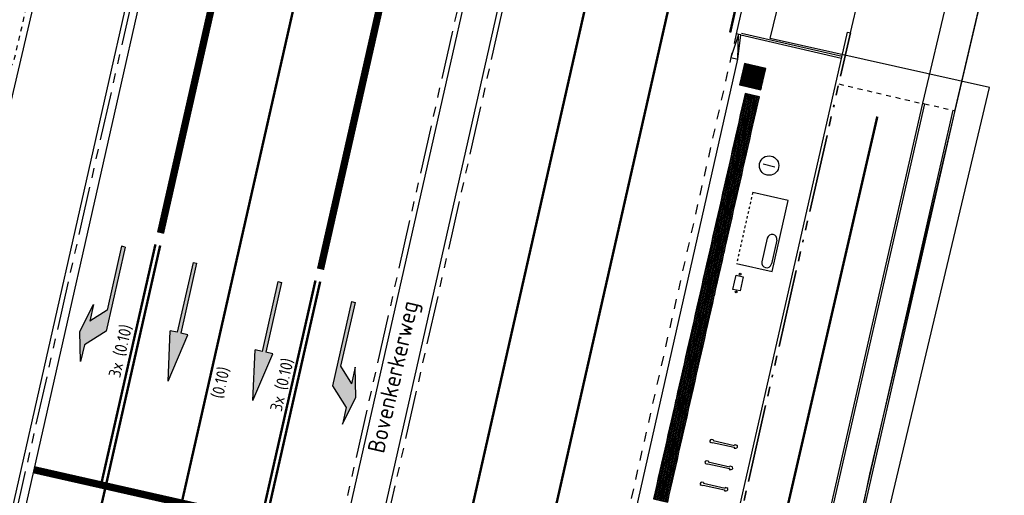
# Model space of a CAD drawing. Header units: metres. Extents: x 116958 to 118326, y 475500 to 477904.
# Tile 870 of 1001: x 117597 to 117638, y 476770 to 476789. Entities that reach past the tile are written whole.
import ezdxf

# ---------------------------------------------------------------- set-up
doc = ezdxf.new("R2010")
doc.units = ezdxf.units.M
doc.header["$LTSCALE"] = 0.2
for name, pattern in [('200-03-27', [15, 1.5, -13.5]), ('200-1-1', [10, 5, -5]), ('200-1-3', [20, 5, -15]), ('HIDDEN', [4, 2, -2]), ('MATGRENS', [2, 1, -1]), ('VH-BUSHALTEBAND', [4, 2, -2]), ('VH-RIJWIELPADBAND_410X225', [28, 16, -2, 2, -2, 0, -2, 2, -2]), ('VH-TROTTOIRBAND_180-200', [20, 10, -2, 2, -2, 2, -2])]:
    doc.linetypes.add(name, pattern=pattern)
doc.layers.get('0').update_dxf_attribs({"color": 6})
for name, color, linetype in [('B-WE-IE-TERREINAFSCHEIDING_KUNSTMATIG_HEKWERK-G', 252, 'HEKWERK'), ('B-WE-OG-STRAATNAAM-T35', 3, 'Continuous'), ('B-WE-VH-MATERIAALGRENS-G', 252, 'MATGRENS'), ('B-WE-VH-VERHARDING_ASFALT-GV', 252, 'Continuous'), ('N-WE-IE-FIETSENSTANG-G', 2, 'Continuous'), ('N-WE-IE-MEUBILAIR_WEGMEUBILAIR_ABRI-G', 2, 'Continuous'), ('N-WE-IE-MEUBILAIR_WEGMEUBILAIR_AFVALBAK-G', 2, 'Continuous'), ('N-WE-VH-GOOT_TEGEL-300', 251, 'Continuous'), ('N-WE-VH-KANTOPSLUITING_ACHTERKANTBAND-G', 251, 'Continuous'), ('N-WE-VH-KANTOPSLUITING_BUSHALTEBAND-G', 251, 'VH-BUSHALTEBAND'), ('N-WE-VH-KANTOPSLUITING_OPSLUITBAND_80X200-G', 251, 'Continuous'), ('N-WE-VH-KANTOPSLUITING_TROTTOIRBAND_180 200-G', 251, 'VH-TROTTOIRBAND_180-200'), ('N-WE-VH-KANTVERHARDING_TEGEL_GELEIDETEGEL', 1, 'Continuous'), ('N-WE-VH-KANTVERHARDING_TEGEL_NOPPENTEGEL', 1, 'Continuous'), ('N-WE-VH-MATERIAALGRENS-G', 251, 'MATGRENS'), ('N-WE-VH-VERHARDING_KANT_ASFALT-G', 251, 'Continuous'), ('N-WE-VW-MARKERING_DWARS_STOPSTREEP_030-G', 1, 'Continuous'), ('N-WE-VW-MARKERING_LANGS_STREEP_030_270_010-G', 1, '200-03-27'), ('N-WE-VW-MARKERING_LANGS_STREEP_100_100_010-G', 1, '200-1-1'), ('N-WE-VW-MARKERING_LANGS_STREEP_100_300_010-G', 1, '200-1-3'), ('N-WE-VW-MARKERING_LANGS_STREEP_100_300_030-G', 1, '200-1-3'), ('N-WE-VW-MARKERING_LANGS_STREEP_GETROKKEN_010-G', 1, 'Continuous'), ('N-WE-VW-MARKERING_LANGS_STREEP_GETROKKEN_3X010-G', 1, 'Continuous'), ('N-WE-VW-MARKERING_PIJL-S', 1, 'Continuous'), ('N-WE-VW-MARKERING_TEKST-G', 7, 'Continuous'), ('X-XX-WERKGRENS-G', 4, 'WERKGRENS')]:
    doc.layers.add(name, color=color, linetype=linetype)
doc.layers.add('N-WE-VH-KANTOPSLUITING_RIJWIELPADBAND_410X250-G', color=251, linetype='VH-RIJWIELPADBAND_410X225', lineweight=35)
doc.styles.get("Standard").update_dxf_attribs({"font": 'isocp.shx'})
doc.linetypes.add('HEKWERK', pattern='A,5,-1,[103,standaard.shx,S=0.5,R=0,X=0,Y=0],-1', length=7)
doc.linetypes.add('WERKGRENS', pattern='A,5,-2,[100,standaard.shx,S=1,R=0,X=0,Y=0],-2', length=9)

# ---------------------------------------------------------------- blocks, each defined once
blk = doc.blocks.new('blind_oud')
blk.add_lwpolyline([(0, 0), (-0.3, 0), (-0.3, -0.3), (0, -0.3)], close=True)
at = {"color": 8}
for centre in [(-0.275, -0.025), (-0.275, -0.075), (-0.275, -0.125), (-0.275, -0.175), (-0.275, -0.225), (-0.275, -0.275), (-0.225, -0.025), (-0.225, -0.075), (-0.225, -0.125), (-0.225, -0.175), (-0.225, -0.225), (-0.225, -0.275), (-0.175, -0.025), (-0.175, -0.075), (-0.175, -0.125), (-0.175, -0.175), (-0.175, -0.225), (-0.175, -0.275), (-0.125, -0.025), (-0.125, -0.075), (-0.125, -0.125), (-0.125, -0.175), (-0.125, -0.225), (-0.125, -0.275), (-0.075, -0.025), (-0.075, -0.075), (-0.075, -0.125), (-0.075, -0.175), (-0.075, -0.225), (-0.075, -0.275), (-0.025, -0.025), (-0.025, -0.075), (-0.025, -0.125), (-0.025, -0.175), (-0.025, -0.225), (-0.025, -0.275)]:
    blk.add_circle(centre, 0.0125, dxfattribs=at)
blk = doc.blocks.new('blinden geleidetegel')
blk.add_lwpolyline([(0, 0), (-0.3, 0), (-0.3, -0.3), (0, -0.3)], close=True)
at = {"color": 41}
for points in [[(-0.275, -0.3), (-0.275, 0)], [(-0.225, -0.3), (-0.225, 0)], [(-0.175, -0.3), (-0.175, 0)], [(-0.125, -0.3), (-0.125, 0)], [(-0.075, -0.3), (-0.075, 0)], [(-0.025, -0.3), (-0.025, 0)]]:
    blk.add_lwpolyline(points, dxfattribs=at)
blk = doc.blocks.new('N-SVW-MARKERING_PIJL_RA_5.0')
at = {"layer": 'N-WE-VW-MARKERING_PIJL-S'}
blk.add_hatch(color=256, dxfattribs=at).paths.add_polyline_path([(3.8, -0.975), (2.6, -0.675), (3.296, -0.675), (2.696, -0.075), (0, -0.075), (0, 0.075), (3.55, 0.075), (4.3, -0.675), (5, -0.675)])
for p, q in [((0, 0.075), (3.55, 0.075)), ((0, 0.075), (0, -0.075)), ((3.55, 0.075), (4.3, -0.675)), ((0, -0.075), (2.696, -0.075)), ((2.696, -0.075), (3.296, -0.675)), ((2.6, -0.675), (3.296, -0.675)), ((3.8, -0.975), (2.6, -0.675)), ((5, -0.675), (3.8, -0.975)), ((4.3, -0.675), (5, -0.675))]:
    blk.add_line(p, q, dxfattribs=at)
blk = doc.blocks.new('N-SVW-MARKERING_PIJL_RD_5.0')
at = {"layer": 'N-WE-VW-MARKERING_PIJL-S'}
blk.add_hatch(color=256, dxfattribs=at).paths.add_polyline_path([(2.95, -0.375), (2.95, -0.075), (0, -0.075), (0, 0.075), (2.95, 0.075), (2.95, 0.375), (5, 0)])
for p, q in [((0, 0.075), (2.95, 0.075)), ((0, -0.075), (0, 0.075)), ((2.95, 0.375), (2.95, 0.075)), ((5, 0), (2.95, 0.375)), ((5, 0), (2.95, -0.375)), ((0, -0.075), (2.95, -0.075)), ((2.95, -0.075), (2.95, -0.375))]:
    blk.add_line(p, q, dxfattribs=at)
blk = doc.blocks.new('Koppelplaat_baz')
for p, q in [((-91, 22.5), (-106, 20.5)), ((-91, 22.5), (-91, 15)), ((-91, 15), (91, 15)), ((-91, 0), (-91, -7.5)), ((-91, 0), (91, 0)), ((91, 22.5), (106, 20.5)), ((91, 22.5), (91, 15)), ((91, 0), (91, -7.5)), ((-91, -7.5), (-106, -5.5)), ((91, -7.5), (106, -5.5))]:
    blk.add_line(p, q)
for centre, start, end in [((-104.3, 7.5), 97.59464, 262.40536), ((104.3, 7.5), 277.59464, 82.40536)]:
    blk.add_arc(centre, 13.1, start, end)
blk = doc.blocks.new('N-SVW-MARKERING_PIJL_LA_5.0')
at = {"layer": 'N-WE-VW-MARKERING_PIJL-S'}
blk.add_hatch(color=256, dxfattribs=at).paths.add_polyline_path([(3.55, -0.075), (0, -0.075), (0, 0.075), (2.696, 0.075), (3.296, 0.675), (2.6, 0.675), (3.8, 0.975), (5, 0.675), (4.3, 0.675)])
for p, q in [((3.8, 0.975), (2.6, 0.675)), ((5, 0.675), (3.8, 0.975)), ((2.6, 0.675), (3.296, 0.675)), ((2.696, 0.075), (3.296, 0.675)), ((3.55, -0.075), (4.3, 0.675)), ((4.3, 0.675), (5, 0.675)), ((0, 0.075), (2.696, 0.075)), ((0, -0.075), (0, 0.075)), ((0, -0.075), (3.55, -0.075))]:
    blk.add_line(p, q, dxfattribs=at)
blk = doc.blocks.new('Abri')
for p, q in [((3000, 1500), (0, 1500)), ((0, 1500), (0, 0)), ((1700, 1400), (2700, 1400)), ((3000, 0), (3000, 1500)), ((1700, 1000), (2700, 1000))]:
    blk.add_line(p, q)
at = {"linetype": 'HIDDEN'}
blk.add_line((0, 0), (3000, 0), dxfattribs=at)
for centre, start, end in [((1700, 1200), 90.0001, 270.0001), ((2700, 1200), 270.0001, 90.0001)]:
    blk.add_arc(centre, 200, start, end)
blk = doc.blocks.new('Papierb')
blk.add_lwpolyline([(350, 200), (650, 200), (650, -100), (50, -100), (50, 200), (350, 200)])
for centre in [(-25, 50), (725, 50)]:
    blk.add_circle(centre, 37.5)
blk = doc.blocks.new('DRIS')
blk.add_line((-125, 0), (125, 0))
blk.add_circle((0, 0), 200)

msp = doc.modelspace()

# ---------------------------------------------------------------- linework, layer by layer
at = {"layer": 'B-WE-IE-TERREINAFSCHEIDING_KUNSTMATIG_HEKWERK-G', "flags": 128}
msp.add_lwpolyline([(117661.237, 476893.692), (117647.728, 476836.507), (117638.593, 476797.751), (117632.237, 476770.662), (117631.021, 476764.752)], dxfattribs=at)
at = {"layer": 'B-WE-VH-MATERIAALGRENS-G', "flags": 128}
msp.add_lwpolyline([(117581.001, 476773.422), (117595.446, 476785.432), (117596.036, 476786.124), (117596.563, 476786.865), (117597.025, 476787.648), (117605.395, 476823.575), (117605.072, 476824.123), (117604.813, 476824.703), (117604.621, 476825.309), (117604.498, 476825.933), (117604.446, 476826.567), (117604.465, 476827.202), (117604.556, 476827.831), (117604.717, 476828.446), (117604.946, 476829.039), (117605.241, 476829.603), (117605.597, 476830.13), (117606.01, 476830.613), (117606.475, 476831.047), (117606.985, 476831.426), (117607.535, 476831.745), (117617.37, 476871.106), (117617.38, 476871.509), (117617.327, 476871.908), (117617.212, 476872.294), (117617.039, 476872.658), (117616.812, 476872.99), (117616.536, 476873.283), (117616.217, 476873.53), (117615.864, 476873.724), (117615.299, 476873.808), (117614.571, 476873.986)], dxfattribs=at)
at = {"layer": 'B-WE-VH-VERHARDING_ASFALT-GV'}
for p, q in [((117631.448, 476788.837), (117634.302, 476800.877)), ((117637.096, 476797.296), (117634.422, 476785.932))]:
    msp.add_line(p, q, dxfattribs=at)
at = {"layer": 'B-WE-VH-VERHARDING_ASFALT-GV', "flags": 128}
msp.add_lwpolyline([(117635.744, 476785.607), (117638.593, 476797.751), (117647.728, 476836.507), (117661.237, 476893.692), (117661.416, 476894.449), (117672.624, 476941.859), (117676.927, 476946.357), (117700.12, 476970.389), (117702.471, 476971.097), (117709.112, 476969.56), (117709.112, 476969.56)], dxfattribs=at)
at = {"layer": 'N-WE-VH-GOOT_TEGEL-300', "flags": 128}
msp.add_lwpolyline([(117624.467, 476875.265), (117624.759, 476875.199), (117613.828, 476826.852, -0.080612), (117611.396, 476820.82), (117609.436, 476817.581, 0.080612), (117607.076, 476811.728), (117596.434, 476764.661, -0.416874), (117584.025, 476756.907), (117584.092, 476757.191)], format="xyb", dxfattribs=at)
at = {"layer": 'N-WE-VH-KANTOPSLUITING_ACHTERKANTBAND-G', "flags": 128}
for points in [[(117584.14, 476757.394, 0.416874), (117595.947, 476764.771), (117606.588, 476811.838, -0.080612), (117609.008, 476817.84), (117610.968, 476821.079, 0.080612), (117613.34, 476826.962), (117624.271, 476875.309, 0.752158), (117623.767, 476875.587, -0.248325), (117618.211, 476873.875), (117609.768, 476875.774)], [(117636.167, 476875.581), (117624.087, 476824.73, 0.024098), (117622.311, 476815.241, -0.021381), (117620.787, 476806.847), (117610.539, 476761.521)], [(117634.422, 476785.932), (117634.5, 476785.914), (117628.842, 476761.107, 0.413626), (117631.034, 476757.612)]]:
    msp.add_lwpolyline(points, format="xyb", dxfattribs=at)
for points in [[(117610.434, 476767.405), (117620.191, 476810.558)], [(117620.008, 476757.602), (117626.824, 476787.747), (117626.947, 476788.745), (117626.752, 476788.789)], [(117623.467, 476753.695), (117623.272, 476753.739), (117623.461, 476754.209), (117631.331, 476788.865), (117631.448, 476788.837)], [(117626.965, 476788.823), (117631.105, 476787.869)], [(117635.748, 476785.63), (117630.108, 476760.903), (117631.77, 476760.521), (117631.099, 476757.515)]]:
    msp.add_lwpolyline(points, dxfattribs=at)
msp.add_lwpolyline([(117626.531, 476787.814), (117626.824, 476787.747), (117626.849, 476788.767)], close=True, dxfattribs=at)
at = {"layer": 'N-WE-VH-KANTOPSLUITING_BUSHALTEBAND-G', "flags": 128}
msp.add_lwpolyline([(117626.752, 476788.789), (117619.506, 476756.741)], dxfattribs=at)
at = {"layer": 'N-WE-VH-KANTOPSLUITING_OPSLUITBAND_80X200-G', "flags": 128}
for points in [[(117626.947, 476788.745), (117631.087, 476787.791)], [(117635.67, 476785.647), (117630.012, 476760.843), (117631.674, 476760.461), (117631.021, 476757.533)]]:
    msp.add_lwpolyline(points, dxfattribs=at)
msp.add_lwpolyline([(117634.422, 476785.932), (117628.764, 476761.124, 0.413626), (117631.016, 476757.534)], format="xyb", dxfattribs=at)
at = {"layer": 'N-WE-VH-KANTOPSLUITING_RIJWIELPADBAND_410X250-G', "flags": 128}
msp.add_lwpolyline([(117623.467, 476753.693), (117631.448, 476788.837)], dxfattribs=at)
at = {"layer": 'N-WE-VH-KANTOPSLUITING_TROTTOIRBAND_180 200-G', "flags": 128}
for points in [[(117584.094, 476757.199, 0.416874), (117596.142, 476764.727), (117606.783, 476811.794, -0.080612), (117609.179, 476817.736), (117611.139, 476820.976, 0.080612), (117613.535, 476826.918), (117624.467, 476875.265, 0.752158), (117623.625, 476875.729, -0.248179), (117618.252, 476874.071), (117609.812, 476875.969)], [(117636.362, 476875.534), (117624.282, 476824.683, 0.024098), (117622.51, 476815.214, -0.021381), (117620.982, 476806.803), (117611.994, 476767.05)]]:
    msp.add_lwpolyline(points, format="xyb", dxfattribs=at)
msp.add_lwpolyline([(117610.239, 476767.449), (117619.996, 476810.602)], dxfattribs=at)
at = {"layer": 'N-WE-VH-MATERIAALGRENS-G'}
for p, q in [((117630.969, 476786.729), (117634.419, 476785.918)), ((117634.5, 476785.914), (117635.748, 476785.63))]:
    msp.add_line(p, q, dxfattribs=at)
at = {"layer": 'N-WE-VH-VERHARDING_KANT_ASFALT-G', "flags": 128}
msp.add_lwpolyline([(117643.662, 476860.944), (117631.298, 476808.894), (117626.752, 476788.789)], dxfattribs=at)
at = {"layer": 'N-WE-VW-MARKERING_DWARS_STOPSTREEP_030-G', "const_width": 0.3, "flags": 128}
msp.add_lwpolyline([(117610.368, 476768.021), (117597.835, 476770.855)], dxfattribs=at)
at = {"layer": 'N-WE-VW-MARKERING_LANGS_STREEP_030_270_010-G', "const_width": 0.1, "flags": 128}
msp.add_lwpolyline([(117625.829, 476756.154), (117632.558, 476785.385)], dxfattribs=at)
at = {"layer": 'N-WE-VW-MARKERING_LANGS_STREEP_100_100_010-G', "const_width": 0.1, "flags": 128}
msp.add_lwpolyline([(117596.07, 476749.499), (117600.843, 476770.328)], dxfattribs=at)
at = {"layer": 'N-WE-VW-MARKERING_LANGS_STREEP_100_300_010-G', "const_width": 0.1, "flags": 128}
msp.add_lwpolyline([(117690.379, 477148.391), (117646.871, 476964.443, 0.007677), (117645.219, 476956.947), (117636.811, 476915.793, -0.007003), (117633.895, 476901.999), (117606.169, 476779.377)], format="xyb", dxfattribs=at)
at = {"layer": 'N-WE-VW-MARKERING_LANGS_STREEP_100_300_010-G', "flags": 128}
msp.add_lwpolyline([(117636.868, 476862.588, 0.1, 0.1, 0), (117627.204, 476821.904, 0.1, 0.1, 0.021571), (117625.631, 476813.731, 0.1, 0.1, -0.018854), (117624.201, 476806.075, 0.1, 0.1, 0), (117614.837, 476764.659, 0.1, 0.1, 0), (117609.095, 476730.617, 0, 0, 0)], format="xyseb", dxfattribs=at)
at = {"layer": 'N-WE-VW-MARKERING_LANGS_STREEP_100_300_030-G', "const_width": 0.3, "flags": 128}
for points in [[(117624.073, 476842.918), (117609.645, 476779.103)], [(117603.061, 476780.592), (117612.461, 476822.167)]]:
    msp.add_lwpolyline(points, dxfattribs=at)
at = {"layer": 'N-WE-VW-MARKERING_LANGS_STREEP_GETROKKEN_010-G', "const_width": 0.1, "flags": 128}
for points in [[(117631.047, 476808.951), (117626.501, 476788.846)], [(117603.964, 476769.623), (117606.169, 476779.377)]]:
    msp.add_lwpolyline(points, dxfattribs=at)
at = {"layer": 'N-WE-VW-MARKERING_LANGS_STREEP_GETROKKEN_010-G', "flags": 128}
msp.add_lwpolyline([(117627.469, 476805.337, 0, 0, 0), (117627.469, 476805.337, 0.1, 0.1, 0), (117618.156, 476764.15, 0, 0, 0)], format="xyseb", dxfattribs=at)
at = {"layer": 'N-WE-VW-MARKERING_LANGS_STREEP_GETROKKEN_3X010-G', "const_width": 0.1, "flags": 128}
for points in [[(117600.648, 476770.373), (117602.853, 476780.126)], [(117600.843, 476770.328), (117603.048, 476780.082)], [(117607.231, 476768.884), (117609.437, 476778.638)], [(117607.426, 476768.84), (117609.632, 476778.594)]]:
    msp.add_lwpolyline(points, dxfattribs=at)
at = {"layer": 'X-XX-WERKGRENS-G', "flags": 128}
msp.add_lwpolyline([(117645.966, 476862.608), (117634.975, 476865.215), (117637.549, 476876.062), (117633.091, 476878.039), (117638.284, 476901.007, 0.007003), (117641.226, 476914.924), (117644.773, 476932.942, -0.009477), (117648.775, 476951.419), (117682.14, 477092.483), (117684.939, 477091.821), (117690.015, 477113.189), (117687.195, 477113.856), (117696.076, 477151.406), (117682.569, 477154.508), (117677.871, 477156.523), (117675.919, 477151.954), (117677.602, 477151.204), (117617.875, 476891.201, -0.141031), (117612.051, 476885.173), (117608.886, 476872.162), (117616.633, 476870.35), (117594.455, 476775.581), (117591.666, 476762.626), (117557.231, 476770.236), (117535.942, 476756.762), (117522.825, 476758.076), (117522.122, 476749.735), (117520.3, 476747.178), (117535.038, 476744.547), (117534.966, 476740.512), (117573.086, 476730.733), (117571.947, 476714.535), (117565.215, 476668.074), (117554.446, 476619.405), (117549.004, 476617.336), (117546.955, 476605.911), (117551.028, 476605.181), (117550.381, 476598.052), (117540.244, 476553.057), (117535.446, 476554.002), (117533.471, 476545.052), (117547.576, 476541.939), (117533.456, 476476.213), (117526.697, 476477.744), (117522.557, 476461.911), (117516.78, 476459.483), (117507.879, 476463.515), (117505.893, 476459.239), (117469.651, 476476.107), (117445.515, 476423.418), (117445.969, 476417.986), (117435.042, 476418.679), (117428.138, 476420.77), (117425.4, 476412.334), (117423.691, 476405.197), (117410.801, 476410.43), (117409.707, 476407.766), (117426.749, 476399.88), (117460.942, 476387.067), (117495.102, 476379.225), (117493.473, 476372.266), (117476.762, 476376.217), (117474.371, 476365.471), (117490.826, 476361.761), (117489.011, 476354.226), (117492.171, 476353.519), (117480.28, 476305.319), (117481.559, 476284.029), (117447.927, 476135.022), (117473.064, 476129.348), (117488.546, 476194.332), (117500.593, 476245.915), (117521.692, 476335.956), (117536.075, 476396.456), (117539.34, 476409.195), (117544.629, 476407.966), (117544.761, 476408.532), (117545.639, 476412.323), (117546.285, 476414.538), (117547.002, 476416.759), (117547.783, 476418.957), (117548.626, 476421.133), (117549.535, 476423.292), (117550.414, 476425.27), (117552.646, 476424.738), (117556.736, 476433.563), (117554.56, 476434.571), (117556.966, 476439.647), (117557.923, 476441.832), (117558.828, 476444.033), (117559.893, 476446.798), (117553.617, 476449.004), (117553.613, 476449.012, 0.021466), (117555.402, 476455.195), (117565.967, 476498.595), (117570.396, 476517.672), (117575.056, 476516.78), (117577.827, 476530.802), (117583.117, 476555.018), (117595.731, 476619.079), (117602.418, 476639.656), (117617.479, 476703.965), (117625.5, 476736.7), (117655.241, 476731.488), (117659.402, 476732.956), (117666.831, 476731.123), (117669.317, 476741.762), (117666.401, 476742.399, -0.426224), (117663.39, 476747.393), (117663.437, 476747.595), (117644.312, 476752.004, -0.159878), (117642.178, 476753.295), (117640.415, 476755.345, 0.159971), (117634.861, 476758.701), (117632.898, 476759.153), (117633.552, 476762.081), (117631.458, 476762.563), (117637.173, 476786.581), (117628.152, 476788.606), (117645.966, 476862.608)], format="xyb", dxfattribs=at)

# ---------------------------------------------------------------- block references
at = {"layer": 'N-WE-IE-FIETSENSTANG-G', "xscale": 0.005000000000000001, "yscale": 0.005000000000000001, "zscale": 0.005000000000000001, "rotation": 347.2825032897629}
for p in [(117626.226, 476771.877), (117626.028, 476770.999), (117625.83, 476770.121)]:
    msp.add_blockref('Koppelplaat_baz', p, dxfattribs=at)
at = {"layer": 'N-WE-IE-MEUBILAIR_WEGMEUBILAIR_ABRI-G'}
for name, p, xscale, yscale, zscale, rotation in [('DRIS', (117628.103, 476783.368), 0.002, 0.002, 0.002, 166.7449295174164), ('Abri', (117627.429, 476782.262), 0.0009999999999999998, 0.0009999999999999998, 0.0009999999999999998, 257.2595187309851)]:
    msp.add_blockref(name, p, dxfattribs=dict(at, xscale=xscale, yscale=yscale, zscale=zscale, rotation=rotation))
at = {"layer": 'N-WE-IE-MEUBILAIR_WEGMEUBILAIR_AFVALBAK-G', "xscale": 0.000999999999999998, "yscale": 0.000999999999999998, "zscale": 0.000999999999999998, "rotation": 77.51144415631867}
msp.add_blockref('Papierb', (117626.8, 476778.183), dxfattribs=at)
at = {"layer": 'N-WE-VH-KANTVERHARDING_TEGEL_GELEIDETEGEL', "rotation": 167.25951875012}
for p in [(117627.052, 476786.038), (117627.345, 476785.971), (117626.92, 476785.452), (117626.986, 476785.745), (117627.279, 476785.679), (117626.854, 476785.16), (117627.147, 476785.094), (117627.213, 476785.386), (117626.788, 476784.867), (117627.08, 476784.801), (117626.655, 476784.282), (117626.722, 476784.575), (117626.948, 476784.216), (117627.014, 476784.508), (117626.589, 476783.989), (117626.882, 476783.923), (117626.457, 476783.404), (117626.523, 476783.697), (117626.816, 476783.631), (117626.391, 476783.111), (117626.683, 476783.045), (117626.75, 476783.338), (117626.325, 476782.819), (117626.617, 476782.753), (117626.192, 476782.234), (117626.258, 476782.526), (117626.485, 476782.167), (117626.551, 476782.46), (117626.126, 476781.941), (117626.419, 476781.875), (117625.994, 476781.356), (117626.06, 476781.648), (117626.353, 476781.582), (117625.928, 476781.063), (117626.22, 476780.997), (117626.286, 476781.29), (117625.861, 476780.771), (117626.154, 476780.704), (117625.729, 476780.185), (117625.795, 476780.478), (117626.088, 476780.412), (117625.663, 476779.893), (117625.956, 476779.827), (117626.022, 476780.119), (117625.597, 476779.6), (117625.889, 476779.534), (117625.465, 476779.015), (117625.531, 476779.308), (117625.757, 476778.949), (117625.823, 476779.241), (117625.398, 476778.722), (117625.691, 476778.656), (117625.266, 476778.137), (117625.332, 476778.43), (117625.625, 476778.364), (117625.2, 476777.844), (117625.492, 476777.778), (117625.559, 476778.071), (117625.134, 476777.552), (117625.426, 476777.486), (117625.001, 476776.967), (117625.068, 476777.259), (117625.294, 476776.9), (117625.36, 476777.193), (117624.935, 476776.674), (117625.228, 476776.608), (117624.803, 476776.089), (117624.869, 476776.381), (117625.162, 476776.315), (117624.737, 476775.796), (117625.029, 476775.73), (117625.096, 476776.023), (117624.671, 476775.504), (117624.963, 476775.437), (117624.538, 476774.918), (117624.604, 476775.211), (117624.897, 476775.145), (117624.472, 476774.626), (117624.765, 476774.56), (117624.831, 476774.852), (117624.406, 476774.333), (117624.699, 476774.267), (117624.274, 476773.748), (117624.34, 476774.04), (117624.566, 476773.682), (117624.632, 476773.974), (117624.207, 476773.455), (117624.5, 476773.389), (117624.075, 476772.87), (117624.141, 476773.163), (117624.434, 476773.096), (117624.009, 476772.577), (117624.302, 476772.511), (117624.368, 476772.804), (117623.943, 476772.285), (117624.235, 476772.219), (117623.811, 476771.7), (117623.877, 476771.992), (117624.103, 476771.633), (117624.169, 476771.926), (117623.744, 476771.407), (117624.037, 476771.341), (117623.612, 476770.822), (117623.678, 476771.114), (117623.971, 476771.048), (117623.546, 476770.529), (117623.838, 476770.463), (117623.905, 476770.756), (117623.48, 476770.236), (117623.772, 476770.17), (117623.347, 476769.651), (117623.414, 476769.944), (117623.706, 476769.878), (117623.64, 476769.585)]:
    msp.add_blockref('blinden geleidetegel', p, dxfattribs=at)
at = {"layer": 'N-WE-VH-KANTVERHARDING_TEGEL_NOPPENTEGEL', "rotation": 77.25951873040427}
for p in [(117627.091, 476787.567), (117627.384, 476787.501), (117627.677, 476787.435), (117626.959, 476786.982), (117627.025, 476787.275), (117627.252, 476786.916), (117627.318, 476787.209), (117627.611, 476787.142), (117627.544, 476786.85)]:
    msp.add_blockref('blind_oud', p, dxfattribs=at)
at = {"layer": 'N-WE-VW-MARKERING_PIJL-S'}
for name, p, rotation in [('N-SVW-MARKERING_PIJL_RA_5.0', (117601.534, 476780.033), 257.2595187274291), ('N-SVW-MARKERING_PIJL_RD_5.0', (117604.476, 476779.368), 257.2595187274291), ('N-SVW-MARKERING_PIJL_RD_5.0', (117607.969, 476778.578), 257.2595187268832), ('N-SVW-MARKERING_PIJL_LA_5.0', (117610.992, 476777.754), 257.2595187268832)]:
    msp.add_blockref(name, p, dxfattribs=dict(at, rotation=rotation))

# ---------------------------------------------------------------- texts
at = {"layer": 'B-WE-OG-STRAATNAAM-T35', "insert": (117612.013, 476771.547), "char_height": 0.7, "attachment_point": 4, "rotation": 77.0612, "line_spacing_factor": 0.8}
msp.add_mtext('{\\C256;Bovenkerkerweg}', dxfattribs=at)
at = {"layer": 'N-WE-VW-MARKERING_TEKST-G'}
for s, p in [('3x (0.10)', (117601.395, 476774.602)), ('3x (0.10)', (117608.045, 476773.213)), ('(0.10)', (117605.625, 476773.745))]:
    msp.add_text(s, height=0.5, rotation=76.7449, dxfattribs=at).set_placement(p)

doc.saveas('drawing.dxf')
